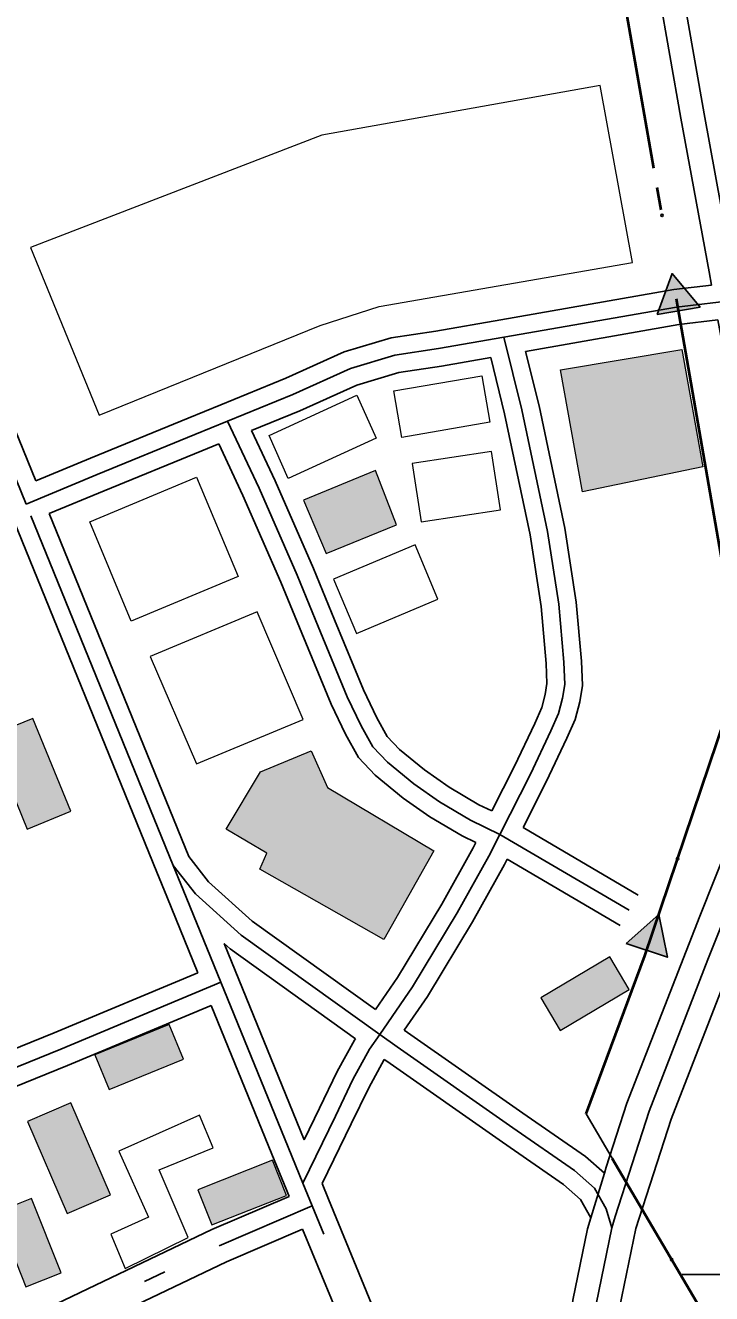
# Model space of a CAD drawing. Extents: x -64005 to -55000, y -89025 to -80000.
# Drawn here: x -62581 to -62290, y -82708 to -82170 of the extents above; entities that cross this region are included whole.
import ezdxf

# ---------------------------------------------------------------- set-up
doc = ezdxf.new("R2010")
doc.units = 0
doc.header["$LTSCALE"] = 32
doc.linetypes.add('DOT_DASHED', pattern=[7.7, 5, -1.2, 0.3, -1.2])
doc.linetypes.add('LONG_DASHED', pattern=[7.5, 6, -1.5])
for name, color, linetype, lineweight in [('16', 7, 'Continuous', 25), ('18', 7, 'Continuous', 25), ('21', 7, 'Continuous', 25), ('39', 7, 'LONG_DASHED', 25), ('6', 7, 'Continuous', 25), ('7', 7, 'Continuous', 13)]:
    doc.layers.add(name, color=color, linetype=linetype, lineweight=lineweight)

msp = doc.modelspace()

# ---------------------------------------------------------------- hatches: boundary and pattern name
at = {"layer": '18'}
for points in [[(-62313.2, -82292.85), (-62306.82, -82275.48), (-62294.97, -82289.68)], [(-62326.35, -82559.47), (-62312.47, -82547.24), (-62308.82, -82565.38)]]:
    msp.add_hatch(color=256, dxfattribs=at).paths.add_polyline_path(points)
at = {"layer": '7'}
for points in [[(-62344.79, -82368.05), (-62354.09, -82316.3), (-62302.73, -82307.76), (-62293.82, -82357.43)], [(-62453.37, -82394.14), (-62423.62, -82382), (-62432.53, -82359.06), (-62463.04, -82371.58)], [(-62596.21, -82471.67), (-62580.18, -82511.03), (-62561.65, -82503.49), (-62577.68, -82464.13)], [(-62495.81, -82511.02), (-62481.23, -82486.78), (-62459.84, -82477.87), (-62452.83, -82493.4), (-62407.76, -82520.29), (-62428.96, -82557.8), (-62481.6, -82528.07), (-62478.57, -82521.25)], [(-62333.24, -82565.25), (-62362.46, -82582.62), (-62354.28, -82596.37), (-62325.06, -82579)], [(-62545.39, -82621.49), (-62513.93, -82608.62), (-62519.99, -82593.81), (-62551.45, -82606.68)], [(-62579.95, -82634.98), (-62563.11, -82674), (-62544.75, -82666.08), (-62561.59, -82627.06)], [(-62476.12, -82651.44), (-62507.75, -82663.91), (-62501.88, -82678.8), (-62470.25, -82666.33)], [(-62593.23, -82673.55), (-62580.66, -82705.14), (-62565.79, -82699.23), (-62578.36, -82667.64)]]:
    msp.add_hatch(color=256, dxfattribs=at).paths.add_polyline_path(points)

# ---------------------------------------------------------------- linework, layer by layer
at = {"layer": '16'}
msp.add_line((-62302.51, -82699.85), (-62277.51, -82699.85), dxfattribs=at)
at = {"layer": '18'}
for p, q in [((-62315.37, -82226.22), (-62328.14, -82153.35)), ((-62291.44, -82364.16), (-62304.08, -82291.26)), ((-62319.65, -82672), (-62343.25, -82631.81))]:
    msp.add_line(p, q, dxfattribs=at)
at = {"layer": '18', "linetype": 'DOT_DASHED', "lineweight": 40}
for points in [[(-62343.25, -82631.81), (-62318.39, -82564.8), (-62277.61, -82443.92), (-62314.58, -82230.74), (-62336.62, -82104.99), (-62334.94, -82064.96), (-62220.05, -81694.83)], [(-62504.29, -83399.68), (-62504.64, -83341.78), (-62504.98, -83286.19), (-62522.71, -83234.36), (-62468.31, -83132.29), (-62369.58, -83065.81), (-62308.12, -82902.84), (-62299.66, -82885.87), (-62251.17, -82788.64), (-62343.25, -82631.81)]]:
    msp.add_lwpolyline(points, dxfattribs=at)
at = {"layer": '18'}
for points in [[(-62313.2, -82292.85), (-62306.82, -82275.48), (-62294.97, -82289.68)], [(-62326.35, -82559.47), (-62312.47, -82547.24), (-62308.82, -82565.38)]]:
    msp.add_lwpolyline(points, close=True, dxfattribs=at)
for points in [[(-62296.48, -82499.87), (-62277.61, -82443.92), (-62280.16, -82429.21)], [(-62343.25, -82631.81), (-62318.39, -82564.8), (-62317.59, -82562.42)]]:
    msp.add_lwpolyline(points, dxfattribs=at)
for centre in [(-62311.09, -82250.85), (-62304.48, -82523.56), (-62306.99, -82693.56)]:
    msp.add_circle(centre, 0.5, dxfattribs=at)
at = {"layer": '21'}
for p, q in [((-62525.18, -82529.26), (-62587.53, -82376.06)), ((-62511.68, -82522.63), (-62570.83, -82377.29)), ((-62369.93, -82510.36), (-62321.2, -82538.99)), ((-62376.72, -82523.78), (-62328.8, -82551.93)), ((-62462.76, -82642.78), (-62496.63, -82559.59)), ((-62452.41, -82667.91), (-62455.11, -82661.34)), ((-62469.09, -82666.79), (-62470.26, -82663.95)), ((-62366.92, -82875.42), (-62452.41, -82667.91)), ((-62370.27, -82906.66), (-62463.38, -82680.66))]:
    msp.add_line(p, q, dxfattribs=at)
for points in [[(-62576.49, -82363.4), (-62617.12, -82263.58), (-62660.19, -82160.35)], [(-62379.37, -82295.07), (-62306.11, -82282.28), (-62290.12, -82280.39)], [(-62498.04, -82331.11), (-62470.53, -82319.86), (-62445.74, -82308.73), (-62425.93, -82302.78), (-62406.97, -82299.89), (-62379.37, -82295.07)], [(-62368.89, -82308.47), (-62303.93, -82297.12), (-62287.41, -82295.18)], [(-62485.07, -82342.01), (-62464.61, -82333.64), (-62440.48, -82322.81), (-62422.63, -82317.44), (-62404.55, -82314.69), (-62383.7, -82311.05)], [(-62383.2, -82503.34), (-62373.62, -82484.4), (-62365.04, -82466.24), (-62362.03, -82459.54), (-62360.56, -82453.96), (-62359.84, -82449.31), (-62360.14, -82440.79), (-62362.33, -82416.64), (-62367.01, -82386.2), (-62377.83, -82334.97), (-62383.7, -82311.05)], [(-62369.93, -82510.36), (-62360.14, -82490.98), (-62351.42, -82472.52), (-62347.85, -82464.56), (-62345.86, -82457.04), (-62344.8, -82450.21), (-62345.16, -82439.85), (-62347.43, -82414.82), (-62352.25, -82383.5), (-62363.21, -82331.63), (-62368.89, -82308.47)], [(-62576.49, -82363.4), (-62553.29, -82353.72), (-62511.85, -82336.77), (-62498.04, -82331.11)], [(-62485.07, -82342.01), (-62475.05, -82363.43), (-62458.79, -82400.49), (-62449.82, -82422.3), (-62437.62, -82451.94), (-62431.96, -82463.82), (-62427.51, -82471.7), (-62422.32, -82477.22), (-62411.75, -82485.9), (-62401.28, -82493.19), (-62388.74, -82500.69), (-62383.2, -82503.34)], [(-62570.83, -82377.29), (-62547.57, -82367.58), (-62506.17, -82350.65), (-62498.97, -82347.7)], [(-62498.97, -82347.7), (-62488.71, -82369.63), (-62472.59, -82406.35), (-62463.7, -82428), (-62451.34, -82458.02), (-62445.28, -82470.74), (-62439.69, -82480.64), (-62432.6, -82488.2), (-62420.81, -82497.88), (-62409.42, -82505.79), (-62395.84, -82513.93), (-62389.96, -82516.73)], [(-62432.52, -82587.54), (-62423.16, -82573.9), (-62404.36, -82542.81), (-62391.1, -82518.98), (-62389.96, -82516.73)], [(-62511.68, -82522.63), (-62503.28, -82533.37), (-62484.75, -82550.11), (-62432.52, -82587.54)], [(-62420.33, -82596.28), (-62410.54, -82582.04), (-62391.38, -82550.33), (-62377.84, -82526), (-62376.72, -82523.78)], [(-62507.81, -82571.9), (-62520.96, -82539.61), (-62525.18, -82529.26)], [(-62496.63, -82559.59), (-62494.17, -82561.81), (-62441.01, -82599.91)], [(-62809.22, -82695.62), (-62711.46, -82655.35), (-62568.73, -82597.39), (-62507.81, -82571.9)], [(-62797.99, -82707.22), (-62705.78, -82669.23), (-62563.01, -82611.25), (-62502.16, -82585.79)], [(-62470.26, -82663.95), (-62476.51, -82648.79), (-62502.16, -82585.79)], [(-62420.33, -82596.28), (-62418.99, -82597.23), (-62370.09, -82631.5), (-62343.54, -82649.83), (-62335.53, -82656.94)], [(-62462.76, -82642.78), (-62456.26, -82629.4), (-62448.74, -82613.8), (-62441.39, -82600.46), (-62441.01, -82599.91)], [(-62455.11, -82661.34), (-62442.76, -82635.94), (-62435.4, -82620.68), (-62428.79, -82608.67)], [(-62428.79, -82608.67), (-62427.67, -82609.47), (-62378.65, -82643.82), (-62352.82, -82661.65), (-62345.65, -82668.02), (-62341.2, -82675.81)], [(-62705.96, -82778.39), (-62501.83, -82680.84), (-62469.09, -82666.79)], [(-62692.7, -82788.68), (-62495.63, -82694.5), (-62463.38, -82680.66)]]:
    msp.add_lwpolyline(points, dxfattribs=at)
at = {"layer": '39', "linetype": 'DOT_DASHED'}
for p, q in [((-62518.23, -82526.43), (-62580.58, -82373.23)), ((-62379.81, -82513.26), (-62325, -82545.46)), ((-62459.34, -82670.77), (-62463.33, -82661.09)), ((-62360.55, -82910.57), (-62459.34, -82670.77))]:
    msp.add_line(p, q, dxfattribs=at)
at = {"layer": '39', "linetype": 'Continuous'}
for points in [[(-62278.81, -82286.61), (-62293.27, -82207.77), (-62311.74, -82102.53), (-62310.11, -82069.08), (-62291.64, -82004.81), (-62226.6, -81799.43)], [(-62332.29, -82680.06), (-62330.99, -82675.24), (-62316.59, -82630.6), (-62291.7, -82566.33), (-62265.99, -82502.06), (-62260.77, -82486.78)], [(-62358.42, -82889.5), (-62347.88, -82785.49), (-62339.05, -82712.38), (-62332.29, -82680.06)]]:
    msp.add_lwpolyline(points, dxfattribs=at)
at = {"layer": '39', "linetype": 'DOT_DASHED'}
for points in [[(-62580.58, -82373.23), (-62624.05, -82266.44), (-62667.11, -82163.24)], [(-62378.08, -82302.46), (-62305.02, -82289.7), (-62278.81, -82286.61)], [(-62495.2, -82338.05), (-62467.57, -82326.75), (-62443.11, -82315.77), (-62424.28, -82310.11), (-62405.76, -82307.29), (-62378.08, -82302.46)], [(-62379.81, -82513.26), (-62366.88, -82487.69), (-62358.23, -82469.38), (-62354.94, -82462.05), (-62353.21, -82455.5), (-62352.32, -82449.76), (-62352.65, -82440.32), (-62354.88, -82415.73), (-62359.63, -82384.85), (-62370.52, -82333.3), (-62378.08, -82302.46)], [(-62580.58, -82373.23), (-62550.43, -82360.65), (-62509.01, -82343.71), (-62495.2, -82338.05)], [(-62495.2, -82338.05), (-62481.88, -82366.53), (-62465.69, -82403.42), (-62456.76, -82425.15), (-62444.48, -82454.98), (-62438.62, -82467.28), (-62433.6, -82476.17), (-62427.46, -82482.71), (-62416.28, -82491.89), (-62405.35, -82499.49), (-62392.29, -82507.31), (-62379.81, -82513.26)], [(-62430.67, -82598.09), (-62416.85, -82577.97), (-62397.87, -82546.57), (-62384.47, -82522.49), (-62379.81, -82513.26)], [(-62518.23, -82526.43), (-62508.79, -82538.5), (-62489.46, -82555.96), (-62430.67, -82598.09)], [(-62498.07, -82575.95), (-62514.01, -82536.78), (-62518.23, -82526.43)], [(-62813.55, -82705.52), (-62708.62, -82662.29), (-62565.87, -82604.32), (-62498.07, -82575.95)], [(-62463.33, -82661.09), (-62469.57, -82645.95), (-62498.07, -82575.95)], [(-62463.33, -82661.09), (-62449.51, -82632.67), (-62442.07, -82617.24), (-62435, -82604.4), (-62430.67, -82598.09)], [(-62430.67, -82598.09), (-62423.33, -82603.35), (-62374.37, -82637.66), (-62348.18, -82655.74), (-62339.75, -82663.23), (-62334.76, -82671.96), (-62332.29, -82680.06)], [(-62709.42, -82788.36), (-62498.73, -82687.67), (-62459.34, -82670.77)]]:
    msp.add_lwpolyline(points, dxfattribs=at)
at = {"layer": '6'}
for points in [[(-62236.24, -81796.77), (-62301.21, -82001.92), (-62320.04, -82067.43), (-62321.78, -82103.17), (-62303.11, -82209.54), (-62291.15, -82274.79), (-62290.12, -82280.39)], [(-62287.41, -82295.18), (-62275.05, -82362.59), (-62262.33, -82443.63), (-62262.33, -82460.47), (-62275.37, -82498.58), (-62295.09, -82547.88), (-62326.02, -82627.26), (-62334.74, -82654.3), (-62335.53, -82656.94)], [(-62254.61, -82499.69), (-62256.61, -82505.54), (-62282.38, -82569.99), (-62307.16, -82633.94), (-62322.14, -82680.4), (-62329.17, -82714.01), (-62337.94, -82786.58), (-62347.77, -82884.9)], [(-62335.53, -82656.94), (-62341.2, -82675.81), (-62342.6, -82680.53)], [(-62342.6, -82680.53), (-62348.93, -82710.75), (-62357.82, -82784.39), (-62366.92, -82875.42)]]:
    msp.add_lwpolyline(points, dxfattribs=at)
at = {"layer": '7'}
for points in [[(-62578.7, -82264.41), (-62549.64, -82335.48), (-62456.01, -82297.52), (-62430.99, -82289.43), (-62323.62, -82270.85), (-62337.34, -82195.73), (-62455.2, -82216.75)], [(-62344.79, -82368.05), (-62354.09, -82316.3), (-62302.73, -82307.76), (-62293.82, -82357.43)], [(-62424.78, -82325.22), (-62387.48, -82318.85), (-62384.05, -82338.56), (-62421.34, -82344.93)], [(-62477.64, -82344.13), (-62440.42, -82327.08), (-62432.25, -82345.33), (-62469.47, -82362.38)], [(-62416.97, -82356.08), (-62413.17, -82380.79), (-62379.5, -82375.61), (-62383.3, -82350.9)], [(-62553.62, -82380.73), (-62508.41, -82361.79), (-62490.78, -82403.9), (-62535.99, -82422.84)], [(-62453.37, -82394.14), (-62423.62, -82382), (-62432.53, -82359.06), (-62463.04, -82371.58)], [(-62450.27, -82405.08), (-62440.6, -82428.03), (-62406.09, -82413.5), (-62415.76, -82390.55)], [(-62482.68, -82418.92), (-62527.98, -82437.79), (-62508.4, -82483.41), (-62463.1, -82464.54)], [(-62596.21, -82471.67), (-62580.18, -82511.03), (-62561.65, -82503.49), (-62577.68, -82464.13)], [(-62495.81, -82511.02), (-62481.23, -82486.78), (-62459.84, -82477.87), (-62452.83, -82493.4), (-62407.76, -82520.29), (-62428.96, -82557.8), (-62481.6, -82528.07), (-62478.57, -82521.25)], [(-62333.24, -82565.25), (-62362.46, -82582.62), (-62354.28, -82596.37), (-62325.06, -82579)], [(-62545.39, -82621.49), (-62513.93, -82608.62), (-62519.99, -82593.81), (-62551.45, -82606.68)], [(-62579.95, -82634.98), (-62563.11, -82674), (-62544.75, -82666.08), (-62561.59, -82627.06)], [(-62501.33, -82646.12), (-62507.14, -82632.29), (-62541.26, -82647.6), (-62528.72, -82675.54), (-62544.68, -82682.8), (-62538.64, -82697.38), (-62511.87, -82684.17), (-62524.18, -82655.52)], [(-62476.12, -82651.44), (-62507.75, -82663.91), (-62501.88, -82678.8), (-62470.25, -82666.33)], [(-62593.23, -82673.55), (-62580.66, -82705.14), (-62565.79, -82699.23), (-62578.36, -82667.64)]]:
    msp.add_lwpolyline(points, close=True, dxfattribs=at)

doc.saveas('drawing.dxf')
